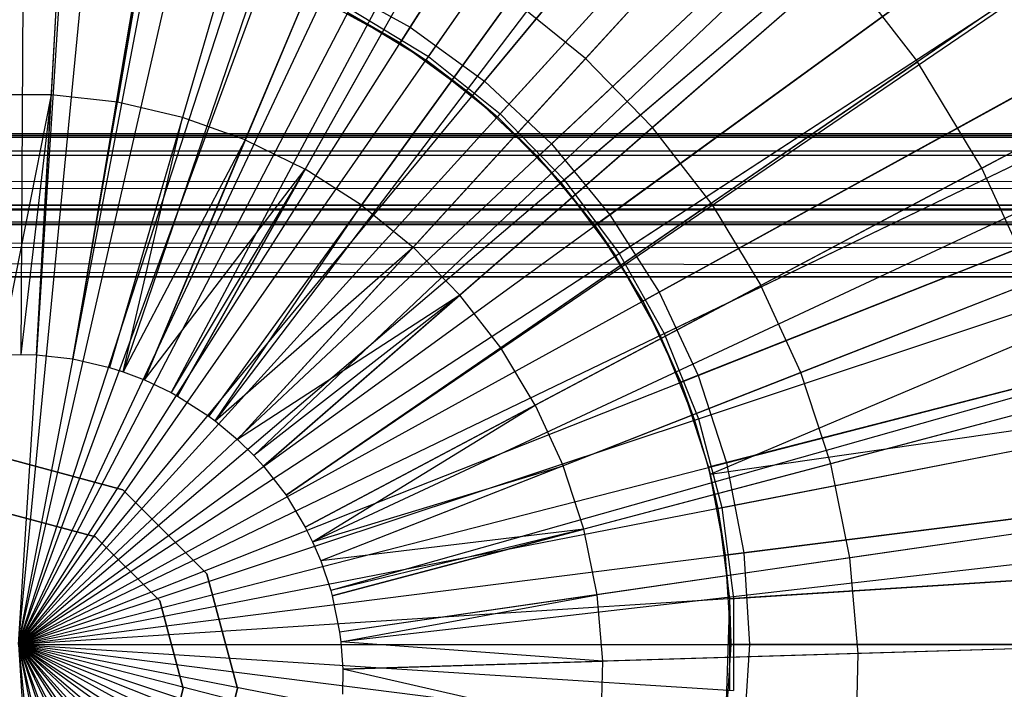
# Model space of a CAD drawing. Extents: x 0.2 to 40.1, y -6.7 to 6.7.
# Tile 445 of 516: x 32.313 to 32.857, y 3.425 to 3.794. Entities that reach past the tile are written whole.
import ezdxf

# ---------------------------------------------------------------- set-up
doc = ezdxf.new("R2010")
doc.units = 0
doc.header["$MEASUREMENT"] = 0
doc.layers.get('0').update_dxf_attribs({"color": 13, "linetype": 'CONTINUOUS'})

# ---------------------------------------------------------------- blocks, each defined once
blk = doc.blocks.new('SNOWBALL_XIV_PM3_STL')
at = {"color": 0}
for p, q in [((32.31785, 4.31631, 9.36813), (32.31335, 3.60963, 9.58467)), ((32.31785, 4.31631, 9.36813), (32.31335, 3.60963, 9.58467)), ((32.36128, 4.31497, 9.36813), (32.32214, 3.60936, 9.58467)), ((32.36128, 4.31497, 9.36813), (32.32214, 3.60936, 9.58467)), ((32.45987, 4.30394, 9.36813), (32.34207, 3.60713, 9.58467)), ((32.45987, 4.30394, 9.36813), (32.34207, 3.60713, 9.58467)), ((32.46179, 4.30361, 9.36813), (32.34207, 3.60713, 9.58467)), ((32.46179, 4.30361, 9.36813), (32.34207, 3.60713, 9.58467)), ((32.56034, 4.28087, 9.36813), (32.36239, 3.60247, 9.58467)), ((32.56034, 4.28087, 9.36813), (32.36239, 3.60247, 9.58467)), ((32.59806, 4.26894, 9.36813), (32.37002, 3.60005, 9.58467)), ((32.59806, 4.26894, 9.36813), (32.37002, 3.60005, 9.58467)), ((32.65565, 4.24704, 9.36813), (32.38166, 3.59563, 9.58467)), ((32.65565, 4.24704, 9.36813), (32.38166, 3.59563, 9.58467)), ((32.72886, 4.21223, 9.36813), (32.39647, 3.58859, 9.58467)), ((32.72886, 4.21223, 9.36813), (32.39647, 3.58859, 9.58467)), ((32.7465, 4.20257, 9.36813), (32.40003, 3.58663, 9.58467)), ((32.7465, 4.20257, 9.36813), (32.40003, 3.58663, 9.58467)), ((32.83167, 4.14803, 9.36813), (32.41726, 3.5756, 9.58467)), ((32.83167, 4.14803, 9.36813), (32.41726, 3.5756, 9.58467)), ((32.84886, 4.13527, 9.36813), (32.42073, 3.57302, 9.58467)), ((32.84886, 4.13527, 9.36813), (32.42073, 3.57302, 9.58467)), ((32.5285, 3.7903, 3.17972), (32.74208, 4.12685, 3.24472)), ((32.5285, 3.7903, 3.17972), (32.74208, 4.12685, 3.24472)), ((32.73668, 4.11834, 9.38945), (32.52298, 3.7816, 9.45315)), ((32.73668, 4.11834, 9.38945), (32.52298, 3.7816, 9.45315)), ((32.53726, 3.7721, 9.41378), (32.76055, 4.09221, 9.34669)), ((32.53726, 3.7721, 9.41378), (32.76055, 4.09221, 9.34669)), ((32.53857, 3.77398, 3.22289), (32.76183, 4.09405, 3.29026)), ((32.53857, 3.77398, 3.22289), (32.76183, 4.09405, 3.29026)), ((32.91008, 4.08414, 9.36813), (32.43311, 3.56268, 9.58467)), ((32.91008, 4.08414, 9.36813), (32.43311, 3.56268, 9.58467)), ((32.56951, 3.7605, 3.17972), (32.82359, 4.06763, 3.24472)), ((32.56951, 3.7605, 3.17972), (32.82359, 4.06763, 3.24472)), ((32.81716, 4.05986, 9.38945), (32.56295, 3.75257, 9.45315)), ((32.81716, 4.05986, 9.38945), (32.56295, 3.75257, 9.45315)), ((32.95496, 4.04006, 9.36813), (32.44219, 3.55377, 9.58467)), ((32.95496, 4.04006, 9.36813), (32.44219, 3.55377, 9.58467)), ((32.5782, 3.74237, 3.22289), (32.84057, 4.03126, 3.29026)), ((32.5782, 3.74237, 3.22289), (32.84057, 4.03126, 3.29026)), ((32.57666, 3.74067, 9.41378), (32.83906, 4.0296, 9.34669)), ((32.57666, 3.74067, 9.41378), (32.83906, 4.0296, 9.34669)), ((32.98069, 4.01173, 9.36813), (32.44739, 3.54804, 9.58467)), ((32.98069, 4.01173, 9.36813), (32.44739, 3.54804, 9.58467)), ((32.60646, 3.7258, 3.17972), (32.89703, 3.99867, 3.24472)), ((32.60646, 3.7258, 3.17972), (32.89703, 3.99867, 3.24472)), ((32.88968, 3.99176, 9.38945), (32.59895, 3.71875, 9.45315)), ((32.88968, 3.99176, 9.38945), (32.59895, 3.71875, 9.45315)), ((32.61173, 3.70447, 9.41378), (32.90892, 3.95747, 9.34669)), ((32.61173, 3.70447, 9.41378), (32.90892, 3.95747, 9.34669)), ((32.61347, 3.70595, 3.22289), (32.91062, 3.95892, 3.29026)), ((32.61347, 3.70595, 3.22289), (32.91062, 3.95892, 3.29026)), ((33.04259, 3.93174, 9.36813), (32.45991, 3.53187, 9.58467)), ((33.04259, 3.93174, 9.36813), (32.45991, 3.53187, 9.58467)), ((33.04442, 3.92906, 9.36813), (32.45991, 3.53187, 9.58467)), ((33.04442, 3.92906, 9.36813), (32.45991, 3.53187, 9.58467)), ((32.63877, 3.68674, 3.17972), (32.96125, 3.92104, 3.24472)), ((32.63877, 3.68674, 3.17972), (32.96125, 3.92104, 3.24472)), ((32.95309, 3.91511, 9.38945), (32.63044, 3.68069, 9.45315)), ((32.95309, 3.91511, 9.38945), (32.63044, 3.68069, 9.45315)), ((32.33791, 3.89375, 9.524), (32.3301, 3.7529, 9.55821)), ((32.33791, 3.89375, 9.524), (32.3301, 3.7529, 9.55821)), ((32.39055, 3.8878, 9.524), (32.36673, 3.74876, 9.55821)), ((32.39055, 3.8878, 9.524), (32.36673, 3.74876, 9.55821)), ((32.6438, 3.66532, 3.22289), (32.97086, 3.87821, 3.29026)), ((32.6438, 3.66532, 3.22289), (32.97086, 3.87821, 3.29026)), ((32.44217, 3.87589, 9.524), (32.40266, 3.74047, 9.55821)), ((32.44217, 3.87589, 9.524), (32.40266, 3.74047, 9.55821)), ((32.71853, 3.87472, 9.48216), (32.62535, 3.77285, 9.524)), ((32.71853, 3.87472, 9.48216), (32.62535, 3.77285, 9.524)), ((32.64188, 3.66407, 9.41378), (32.96898, 3.87699, 9.34669)), ((32.64188, 3.66407, 9.41378), (32.96898, 3.87699, 9.34669)), ((32.4374, 3.72814, 9.55821), (32.49209, 3.85817, 9.524)), ((32.4374, 3.72814, 9.55821), (32.49209, 3.85817, 9.524)), ((32.31221, 3.44948, 3.16623), (32.33756, 3.85234, 3.17972)), ((32.31221, 3.44948, 3.16623), (32.33756, 3.85234, 3.17972)), ((32.31221, 3.44948, 3.16623), (32.38785, 3.84598, 3.17972)), ((32.31221, 3.44948, 3.16623), (32.38785, 3.84598, 3.17972)), ((33.09497, 3.84522, 9.36813), (32.4705, 3.51437, 9.58467)), ((33.09497, 3.84522, 9.36813), (32.4705, 3.51437, 9.58467)), ((32.92013, 3.8477, 9.43269), (32.80858, 3.77115, 9.48216)), ((32.92013, 3.8477, 9.43269), (32.80858, 3.77115, 9.48216)), ((32.31221, 3.44948, 3.2056), (32.3502, 3.8433, 3.22289)), ((32.31221, 3.44948, 3.2056), (32.3502, 3.8433, 3.22289)), ((32.31221, 3.44948, 3.2056), (32.40025, 3.83521, 3.22289)), ((32.31221, 3.44948, 3.2056), (32.40025, 3.83521, 3.22289)), ((32.53967, 3.83488, 9.524), (32.47051, 3.71193, 9.55821)), ((32.53967, 3.83488, 9.524), (32.47051, 3.71193, 9.55821)), ((32.66593, 3.64394, 3.17972), (33.01524, 3.83597, 3.24472)), ((32.66593, 3.64394, 3.17972), (33.01524, 3.83597, 3.24472)), ((32.31221, 3.44948, 3.16623), (32.43695, 3.83338, 3.17972)), ((32.31221, 3.44948, 3.16623), (32.43695, 3.83338, 3.17972)), ((33.0064, 3.83112, 9.38945), (32.65691, 3.63898, 9.45315)), ((33.0064, 3.83112, 9.38945), (32.65691, 3.63898, 9.45315)), ((32.76651, 3.82551, 9.48216), (32.66233, 3.73492, 9.524)), ((32.76651, 3.82551, 9.48216), (32.66233, 3.73492, 9.524)), ((32.76651, 3.82551, 9.48216), (32.80858, 3.77115, 9.48216)), ((32.76651, 3.82551, 9.48216), (32.80858, 3.77115, 9.48216)), ((32.31221, 3.44948, 3.2056), (32.44885, 3.82078, 3.22289)), ((32.31221, 3.44948, 3.2056), (32.44885, 3.82078, 3.22289)), ((32.31221, 3.44948, 3.16623), (32.48408, 3.81472, 3.17972)), ((32.31221, 3.44948, 3.16623), (32.48408, 3.81472, 3.17972)), ((32.48408, 3.81472, 3.17972), (32.5285, 3.7903, 3.17972)), ((32.48408, 3.81472, 3.17972), (32.5285, 3.7903, 3.17972)), ((33.11491, 3.80515, 9.36813), (32.47454, 3.50627, 9.58467)), ((33.11491, 3.80515, 9.36813), (32.47454, 3.50627, 9.58467)), ((32.47969, 3.8054, 9.45315), (32.52298, 3.7816, 9.45315)), ((32.47969, 3.8054, 9.45315), (32.52298, 3.7816, 9.45315)), ((32.50156, 3.69205, 9.55821), (32.58428, 3.80631, 9.524)), ((32.50156, 3.69205, 9.55821), (32.58428, 3.80631, 9.524)), ((32.62535, 3.77285, 9.524), (32.58428, 3.80631, 9.524)), ((32.62535, 3.77285, 9.524), (32.58428, 3.80631, 9.524)), ((32.31221, 3.44948, 3.2056), (32.49521, 3.80026, 3.22289)), ((32.31221, 3.44948, 3.2056), (32.49521, 3.80026, 3.22289)), ((32.52298, 3.7816, 9.45315), (32.49415, 3.79823, 9.41378)), ((32.49415, 3.79823, 9.41378), (32.53726, 3.7721, 9.41378)), ((32.52298, 3.7816, 9.45315), (32.49415, 3.79823, 9.41378)), ((32.49415, 3.79823, 9.41378), (32.53726, 3.7721, 9.41378)), ((32.49521, 3.80026, 3.22289), (32.53857, 3.77398, 3.22289)), ((32.49521, 3.80026, 3.22289), (32.53857, 3.77398, 3.22289)), ((32.66867, 3.62115, 3.22289), (33.02027, 3.79047, 3.29026)), ((32.66867, 3.62115, 3.22289), (33.02027, 3.79047, 3.29026)), ((32.31221, 3.44948, 3.16623), (32.5285, 3.7903, 3.17972)), ((32.31221, 3.44948, 3.16623), (32.5285, 3.7903, 3.17972)), ((32.5285, 3.7903, 3.17972), (32.56951, 3.7605, 3.17972)), ((32.5285, 3.7903, 3.17972), (32.56951, 3.7605, 3.17972)), ((32.66661, 3.62015, 9.41378), (33.01826, 3.7895, 9.34669)), ((32.66661, 3.62015, 9.41378), (33.01826, 3.7895, 9.34669)), ((32.52298, 3.7816, 9.45315), (32.56295, 3.75257, 9.45315)), ((32.52298, 3.7816, 9.45315), (32.56295, 3.75257, 9.45315)), ((32.52298, 3.7816, 9.45315), (32.53726, 3.7721, 9.41378)), ((32.52298, 3.7816, 9.45315), (32.53726, 3.7721, 9.41378)), ((32.96373, 3.77568, 9.43269), (32.84418, 3.71235, 9.48216)), ((32.96373, 3.77568, 9.43269), (32.84418, 3.71235, 9.48216)), ((32.31221, 3.44948, 3.2056), (32.53857, 3.77398, 3.22289)), ((32.31221, 3.44948, 3.2056), (32.53857, 3.77398, 3.22289)), ((32.62535, 3.77285, 9.524), (32.53014, 3.66876, 9.55821)), ((32.62535, 3.77285, 9.524), (32.53014, 3.66876, 9.55821)), ((32.56295, 3.75257, 9.45315), (32.53726, 3.7721, 9.41378)), ((32.53726, 3.7721, 9.41378), (32.57666, 3.74067, 9.41378)), ((32.56295, 3.75257, 9.45315), (32.53726, 3.7721, 9.41378)), ((32.53726, 3.7721, 9.41378), (32.57666, 3.74067, 9.41378)), ((32.53857, 3.77398, 3.22289), (32.5782, 3.74237, 3.22289)), ((32.53857, 3.77398, 3.22289), (32.5782, 3.74237, 3.22289)), ((32.66233, 3.73492, 9.524), (32.62535, 3.77285, 9.524)), ((32.66233, 3.73492, 9.524), (32.62535, 3.77285, 9.524)), ((32.69475, 3.69303, 9.524), (32.80858, 3.77115, 9.48216)), ((32.69475, 3.69303, 9.524), (32.80858, 3.77115, 9.48216)), ((32.84418, 3.71235, 9.48216), (32.80858, 3.77115, 9.48216)), ((32.84418, 3.71235, 9.48216), (32.80858, 3.77115, 9.48216)), ((32.31221, 3.44948, 3.16623), (32.56951, 3.7605, 3.17972)), ((32.31221, 3.44948, 3.16623), (32.56951, 3.7605, 3.17972)), ((32.56951, 3.7605, 3.17972), (32.60646, 3.7258, 3.17972)), ((32.56951, 3.7605, 3.17972), (32.60646, 3.7258, 3.17972)), ((32.3301, 3.7529, 9.55821), (32.29323, 3.75284, 9.55821)), ((32.3301, 3.7529, 9.55821), (32.29323, 3.75284, 9.55821)), ((32.3301, 3.7529, 9.55821), (32.30168, 3.60933, 9.58467)), ((32.3301, 3.7529, 9.55821), (32.30168, 3.60933, 9.58467)), ((32.3301, 3.7529, 9.55821), (32.31335, 3.60963, 9.58467)), ((32.3301, 3.7529, 9.55821), (32.31335, 3.60963, 9.58467)), ((32.32214, 3.60936, 9.58467), (32.3301, 3.7529, 9.55821)), ((32.32214, 3.60936, 9.58467), (32.3301, 3.7529, 9.55821)), ((32.36673, 3.74876, 9.55821), (32.3301, 3.7529, 9.55821)), ((32.36673, 3.74876, 9.55821), (32.3301, 3.7529, 9.55821)), ((33.13713, 3.75329, 9.36813), (32.47903, 3.49578, 9.58467)), ((33.13713, 3.75329, 9.36813), (32.47903, 3.49578, 9.58467)), ((32.56295, 3.75257, 9.45315), (32.59895, 3.71875, 9.45315)), ((32.56295, 3.75257, 9.45315), (32.59895, 3.71875, 9.45315)), ((32.56295, 3.75257, 9.45315), (32.57666, 3.74067, 9.41378)), ((32.56295, 3.75257, 9.45315), (32.57666, 3.74067, 9.41378)), ((32.34207, 3.60713, 9.58467), (32.36673, 3.74876, 9.55821)), ((32.34207, 3.60713, 9.58467), (32.36673, 3.74876, 9.55821)), ((32.40266, 3.74047, 9.55821), (32.36673, 3.74876, 9.55821)), ((32.40266, 3.74047, 9.55821), (32.36673, 3.74876, 9.55821)), ((32.31221, 3.44948, 3.2056), (32.5782, 3.74237, 3.22289)), ((32.31221, 3.44948, 3.2056), (32.5782, 3.74237, 3.22289)), ((32.5782, 3.74237, 3.22289), (32.61347, 3.70595, 3.22289)), ((32.5782, 3.74237, 3.22289), (32.61347, 3.70595, 3.22289)), ((32.68751, 3.59808, 3.17972), (33.05813, 3.74481, 3.24472)), ((32.68751, 3.59808, 3.17972), (33.05813, 3.74481, 3.24472)), ((32.40266, 3.74047, 9.55821), (32.36239, 3.60247, 9.58467)), ((32.40266, 3.74047, 9.55821), (32.36239, 3.60247, 9.58467)), ((32.37002, 3.60005, 9.58467), (32.40266, 3.74047, 9.55821)), ((32.37002, 3.60005, 9.58467), (32.40266, 3.74047, 9.55821)), ((32.4374, 3.72814, 9.55821), (32.40266, 3.74047, 9.55821)), ((32.4374, 3.72814, 9.55821), (32.40266, 3.74047, 9.55821)), ((32.59895, 3.71875, 9.45315), (32.57666, 3.74067, 9.41378)), ((32.57666, 3.74067, 9.41378), (32.61173, 3.70447, 9.41378)), ((32.59895, 3.71875, 9.45315), (32.57666, 3.74067, 9.41378)), ((32.57666, 3.74067, 9.41378), (32.61173, 3.70447, 9.41378)), ((33.04876, 3.7411, 9.38945), (32.67794, 3.59429, 9.45315)), ((33.04876, 3.7411, 9.38945), (32.67794, 3.59429, 9.45315)), ((39.42879, 3.73129, 51.61956), (0.85168, 3.73129, 51.61956)), ((0.85168, 3.73129, 51.61956), (39.42499, 3.73025, 51.63235)), ((0.85168, 3.73129, 51.61956), (39.42499, 3.73025, 51.63235)), ((0.85168, 3.73129, 50.9109), (39.42879, 3.73129, 50.9109)), ((0.85168, 3.73129, 50.9109), (39.42879, 3.73129, 50.9109)), ((39.42879, 3.73129, 51.61956), (0.85168, 3.73129, 51.61956)), ((32.66233, 3.73492, 9.524), (32.55588, 3.64237, 9.55821)), ((32.66233, 3.73492, 9.524), (32.55588, 3.64237, 9.55821)), ((32.69475, 3.69303, 9.524), (32.66233, 3.73492, 9.524)), ((32.69475, 3.69303, 9.524), (32.66233, 3.73492, 9.524)), ((0.85988, 3.72647, 51.6467), (39.42499, 3.73025, 51.63235)), ((0.85988, 3.72647, 51.6467), (39.42499, 3.73025, 51.63235)), ((0.85988, 3.72647, 51.6467), (39.4168, 3.72107, 51.65835)), ((0.85988, 3.72647, 51.6467), (39.4168, 3.72107, 51.65835)), ((32.31221, 3.44948, 3.16623), (32.60646, 3.7258, 3.17972)), ((32.31221, 3.44948, 3.16623), (32.60646, 3.7258, 3.17972)), ((32.4374, 3.72814, 9.55821), (32.37002, 3.60005, 9.58467)), ((32.4374, 3.72814, 9.55821), (32.37002, 3.60005, 9.58467)), ((32.38166, 3.59563, 9.58467), (32.4374, 3.72814, 9.55821)), ((32.38166, 3.59563, 9.58467), (32.4374, 3.72814, 9.55821)), ((32.4374, 3.72814, 9.55821), (32.47051, 3.71193, 9.55821)), ((32.4374, 3.72814, 9.55821), (32.47051, 3.71193, 9.55821)), ((32.60646, 3.7258, 3.17972), (32.63877, 3.68674, 3.17972)), ((32.60646, 3.7258, 3.17972), (32.63877, 3.68674, 3.17972)), ((0.86808, 3.71258, 51.67051), (39.4168, 3.72107, 51.65835)), ((0.86808, 3.71258, 51.67051), (39.4168, 3.72107, 51.65835)), ((32.59895, 3.71875, 9.45315), (32.63044, 3.68069, 9.45315)), ((32.59895, 3.71875, 9.45315), (32.63044, 3.68069, 9.45315)), ((32.59895, 3.71875, 9.45315), (32.61173, 3.70447, 9.41378)), ((32.59895, 3.71875, 9.45315), (32.61173, 3.70447, 9.41378)), ((0.86808, 3.71258, 51.67051), (39.4086, 3.7035, 51.67959)), ((0.86808, 3.71258, 51.67051), (39.4086, 3.7035, 51.67959)), ((32.38166, 3.59563, 9.58467), (32.47051, 3.71193, 9.55821)), ((32.38166, 3.59563, 9.58467), (32.47051, 3.71193, 9.55821)), ((32.47051, 3.71193, 9.55821), (32.39647, 3.58859, 9.58467)), ((32.47051, 3.71193, 9.55821), (32.39647, 3.58859, 9.58467)), ((32.40003, 3.58663, 9.58467), (32.47051, 3.71193, 9.55821)), ((32.40003, 3.58663, 9.58467), (32.47051, 3.71193, 9.55821)), ((32.50156, 3.69205, 9.55821), (32.47051, 3.71193, 9.55821)), ((32.50156, 3.69205, 9.55821), (32.47051, 3.71193, 9.55821)), ((32.84418, 3.71235, 9.48216), (32.72218, 3.64771, 9.524)), ((32.84418, 3.71235, 9.48216), (32.72218, 3.64771, 9.524)), ((32.87284, 3.64987, 9.48216), (32.84418, 3.71235, 9.48216)), ((32.87284, 3.64987, 9.48216), (32.84418, 3.71235, 9.48216)), ((0.87627, 3.69134, 51.68808), (39.4086, 3.7035, 51.67959)), ((0.87627, 3.69134, 51.68808), (39.4086, 3.7035, 51.67959)), ((32.31221, 3.44948, 3.2056), (32.61347, 3.70595, 3.22289)), ((32.31221, 3.44948, 3.2056), (32.61347, 3.70595, 3.22289)), ((32.63044, 3.68069, 9.45315), (32.61173, 3.70447, 9.41378)), ((32.61173, 3.70447, 9.41378), (32.64188, 3.66407, 9.41378)), ((32.63044, 3.68069, 9.45315), (32.61173, 3.70447, 9.41378)), ((32.61173, 3.70447, 9.41378), (32.64188, 3.66407, 9.41378)), ((32.61347, 3.70595, 3.22289), (32.6438, 3.66532, 3.22289)), ((32.61347, 3.70595, 3.22289), (32.6438, 3.66532, 3.22289)), ((32.69475, 3.69303, 9.524), (32.57844, 3.61321, 9.55821)), ((32.69475, 3.69303, 9.524), (32.57844, 3.61321, 9.55821)), ((32.68553, 3.57343, 9.41378), (33.05594, 3.69642, 9.34669)), ((32.68553, 3.57343, 9.41378), (33.05594, 3.69642, 9.34669)), ((32.6877, 3.57415, 3.22289), (33.05807, 3.69712, 3.29026)), ((32.6877, 3.57415, 3.22289), (33.05807, 3.69712, 3.29026)), ((32.69414, 3.54362, 9.41378), (33.05594, 3.69642, 9.34669)), ((32.69414, 3.54362, 9.41378), (33.05594, 3.69642, 9.34669)), ((32.69475, 3.69303, 9.524), (32.72218, 3.64771, 9.524)), ((32.69475, 3.69303, 9.524), (32.72218, 3.64771, 9.524)), ((0.85168, 3.69192, 51.61956), (39.42076, 3.6896, 51.63287)), ((0.85168, 3.69192, 51.61956), (39.42076, 3.6896, 51.63287)), ((0.85168, 3.69192, 51.61956), (39.42879, 3.69192, 51.61956)), ((39.42879, 3.69192, 50.9109), (0.85168, 3.69192, 50.9109)), ((0.85168, 3.69192, 51.61956), (39.42879, 3.69192, 51.61956)), ((39.42879, 3.69192, 50.9109), (0.85168, 3.69192, 50.9109)), ((0.86195, 3.68816, 51.63636), (39.42076, 3.6896, 51.63287)), ((0.86195, 3.68816, 51.63636), (39.42076, 3.6896, 51.63287)), ((0.86195, 3.68816, 51.63636), (39.41162, 3.68169, 51.64603)), ((0.86195, 3.68816, 51.63636), (39.41162, 3.68169, 51.64603)), ((39.39221, 3.65255, 51.6983), (0.87627, 3.69134, 51.68808)), ((0.87627, 3.69134, 51.68808), (39.4004, 3.67969, 51.69348)), ((0.87627, 3.69134, 51.68808), (39.4004, 3.67969, 51.69348)), ((39.39221, 3.65255, 51.6983), (0.87627, 3.69134, 51.68808)), ((32.50156, 3.69205, 9.55821), (32.41726, 3.5756, 9.58467)), ((32.50156, 3.69205, 9.55821), (32.41726, 3.5756, 9.58467)), ((32.42073, 3.57302, 9.58467), (32.50156, 3.69205, 9.55821)), ((32.42073, 3.57302, 9.58467), (32.50156, 3.69205, 9.55821)), ((32.50156, 3.69205, 9.55821), (32.53014, 3.66876, 9.55821)), ((32.50156, 3.69205, 9.55821), (32.53014, 3.66876, 9.55821)), ((0.87109, 3.67902, 51.6487), (39.41162, 3.68169, 51.64603)), ((0.87109, 3.67902, 51.6487), (39.41162, 3.68169, 51.64603)), ((32.31221, 3.44948, 3.16623), (32.63877, 3.68674, 3.17972)), ((32.31221, 3.44948, 3.16623), (32.63877, 3.68674, 3.17972)), ((32.63877, 3.68674, 3.17972), (32.66593, 3.64394, 3.17972)), ((32.63877, 3.68674, 3.17972), (32.66593, 3.64394, 3.17972)), ((0.87109, 3.67902, 51.6487), (39.40247, 3.66935, 51.65517)), ((0.87109, 3.67902, 51.6487), (39.40247, 3.66935, 51.65517)), ((32.63044, 3.68069, 9.45315), (32.65691, 3.63898, 9.45315)), ((32.63044, 3.68069, 9.45315), (32.65691, 3.63898, 9.45315)), ((32.63044, 3.68069, 9.45315), (32.64188, 3.66407, 9.41378)), ((32.63044, 3.68069, 9.45315), (32.64188, 3.66407, 9.41378)), ((33.16462, 3.67154, 9.36813), (32.48459, 3.47925, 9.58467)), ((33.16462, 3.67154, 9.36813), (32.48459, 3.47925, 9.58467)), ((0.88023, 3.66587, 51.65661), (39.40247, 3.66935, 51.65517)), ((0.88023, 3.66587, 51.65661), (39.40247, 3.66935, 51.65517)), ((0.88023, 3.66587, 51.65661), (39.39221, 3.65255, 51.65893)), ((0.88023, 3.66587, 51.65661), (39.39221, 3.65255, 51.65893)), ((32.42073, 3.57302, 9.58467), (32.53014, 3.66876, 9.55821)), ((32.42073, 3.57302, 9.58467), (32.53014, 3.66876, 9.55821)), ((32.53014, 3.66876, 9.55821), (32.43311, 3.56268, 9.58467)), ((32.53014, 3.66876, 9.55821), (32.43311, 3.56268, 9.58467)), ((32.55588, 3.64237, 9.55821), (32.53014, 3.66876, 9.55821)), ((32.55588, 3.64237, 9.55821), (32.53014, 3.66876, 9.55821)), ((39.39221, 3.65255, 51.6983), (0.88447, 3.66534, 51.69725)), ((39.39221, 3.65255, 51.6983), (0.88447, 3.66534, 51.69725)), ((32.31221, 3.44948, 3.2056), (32.6438, 3.66532, 3.22289)), ((32.31221, 3.44948, 3.2056), (32.6438, 3.66532, 3.22289)), ((32.65691, 3.63898, 9.45315), (32.64188, 3.66407, 9.41378)), ((32.64188, 3.66407, 9.41378), (32.66661, 3.62015, 9.41378)), ((32.65691, 3.63898, 9.45315), (32.64188, 3.66407, 9.41378)), ((32.64188, 3.66407, 9.41378), (32.66661, 3.62015, 9.41378)), ((32.6438, 3.66532, 3.22289), (32.66867, 3.62115, 3.22289)), ((32.6438, 3.66532, 3.22289), (32.66867, 3.62115, 3.22289)), ((33.16855, 3.65715, 9.36813), (32.48538, 3.47634, 9.58467)), ((33.16855, 3.65715, 9.36813), (32.48538, 3.47634, 9.58467)), ((39.39221, 3.65255, 51.6983), (10.67572, 3.65238, 51.6983)), ((10.67572, 3.65238, 51.65893), (39.39221, 3.65255, 51.65893)), ((39.39221, 3.65255, 51.6983), (10.67572, 3.65238, 51.6983)), ((10.67572, 3.65238, 51.65893), (39.39221, 3.65255, 51.65893)), ((32.87284, 3.64987, 9.48216), (32.74427, 3.59956, 9.524)), ((32.87284, 3.64987, 9.48216), (32.74427, 3.59956, 9.524)), ((32.31221, 3.44948, 3.16623), (32.66593, 3.64394, 3.17972)), ((32.31221, 3.44948, 3.16623), (32.66593, 3.64394, 3.17972)), ((32.59753, 3.58167, 9.55821), (32.72218, 3.64771, 9.524)), ((32.59753, 3.58167, 9.55821), (32.72218, 3.64771, 9.524)), ((32.66593, 3.64394, 3.17972), (32.68751, 3.59808, 3.17972)), ((32.66593, 3.64394, 3.17972), (32.68751, 3.59808, 3.17972)), ((33.0795, 3.64649, 9.38945), (32.69321, 3.54731, 9.45315)), ((33.0795, 3.64649, 9.38945), (32.69321, 3.54731, 9.45315)), ((32.70318, 3.54987, 3.17972), (33.08927, 3.649, 3.24472)), ((32.70318, 3.54987, 3.17972), (33.08927, 3.649, 3.24472)), ((32.74427, 3.59956, 9.524), (32.72218, 3.64771, 9.524)), ((32.74427, 3.59956, 9.524), (32.72218, 3.64771, 9.524)), ((32.55588, 3.64237, 9.55821), (32.43311, 3.56268, 9.58467)), ((32.55588, 3.64237, 9.55821), (32.43311, 3.56268, 9.58467)), ((32.55588, 3.64237, 9.55821), (32.44219, 3.55377, 9.58467)), ((32.55588, 3.64237, 9.55821), (32.44219, 3.55377, 9.58467)), ((32.44739, 3.54804, 9.58467), (32.55588, 3.64237, 9.55821)), ((32.44739, 3.54804, 9.58467), (32.55588, 3.64237, 9.55821)), ((32.57844, 3.61321, 9.55821), (32.55588, 3.64237, 9.55821)), ((32.57844, 3.61321, 9.55821), (32.55588, 3.64237, 9.55821)), ((32.65691, 3.63898, 9.45315), (32.67794, 3.59429, 9.45315)), ((32.65691, 3.63898, 9.45315), (32.67794, 3.59429, 9.45315)), ((32.65691, 3.63898, 9.45315), (32.66661, 3.62015, 9.41378)), ((32.65691, 3.63898, 9.45315), (32.66661, 3.62015, 9.41378)), ((32.31221, 3.44948, 3.2056), (32.66867, 3.62115, 3.22289)), ((32.31221, 3.44948, 3.2056), (32.66867, 3.62115, 3.22289)), ((32.67794, 3.59429, 9.45315), (32.66661, 3.62015, 9.41378)), ((32.66661, 3.62015, 9.41378), (32.68553, 3.57343, 9.41378)), ((32.67794, 3.59429, 9.45315), (32.66661, 3.62015, 9.41378)), ((32.66661, 3.62015, 9.41378), (32.68553, 3.57343, 9.41378)), ((32.66867, 3.62115, 3.22289), (32.6877, 3.57415, 3.22289)), ((32.66867, 3.62115, 3.22289), (32.6877, 3.57415, 3.22289)), ((32.45991, 3.53187, 9.58467), (32.57844, 3.61321, 9.55821)), ((32.45991, 3.53187, 9.58467), (32.57844, 3.61321, 9.55821)), ((32.59753, 3.58167, 9.55821), (32.57844, 3.61321, 9.55821)), ((32.59753, 3.58167, 9.55821), (32.57844, 3.61321, 9.55821)), ((32.30168, 3.60933, 9.58467), (32.31335, 3.60963, 9.58467)), ((32.30168, 3.60933, 9.58467), (32.31335, 3.60963, 9.58467)), ((32.31335, 3.60963, 9.58467), (32.32214, 3.60936, 9.58467)), ((32.31335, 3.60963, 9.58467), (32.32214, 3.60936, 9.58467)), ((32.32214, 3.60936, 9.58467), (32.34207, 3.60713, 9.58467)), ((32.32214, 3.60936, 9.58467), (32.34207, 3.60713, 9.58467)), ((32.34207, 3.60713, 9.58467), (32.36239, 3.60247, 9.58467)), ((32.34207, 3.60713, 9.58467), (32.36239, 3.60247, 9.58467)), ((32.36239, 3.60247, 9.58467), (32.37002, 3.60005, 9.58467)), ((32.36239, 3.60247, 9.58467), (32.37002, 3.60005, 9.58467)), ((32.31221, 3.44948, 3.16623), (32.68751, 3.59808, 3.17972)), ((32.31221, 3.44948, 3.16623), (32.68751, 3.59808, 3.17972)), ((32.37002, 3.60005, 9.58467), (32.38166, 3.59563, 9.58467)), ((32.37002, 3.60005, 9.58467), (32.38166, 3.59563, 9.58467)), ((32.38166, 3.59563, 9.58467), (32.39647, 3.58859, 9.58467)), ((32.38166, 3.59563, 9.58467), (32.39647, 3.58859, 9.58467)), ((32.74427, 3.59956, 9.524), (32.6129, 3.54816, 9.55821)), ((32.74427, 3.59956, 9.524), (32.6129, 3.54816, 9.55821)), ((32.68751, 3.59808, 3.17972), (32.70318, 3.54987, 3.17972)), ((32.68751, 3.59808, 3.17972), (32.70318, 3.54987, 3.17972)), ((32.69414, 3.54362, 9.41378), (33.08141, 3.59928, 9.34669)), ((32.69414, 3.54362, 9.41378), (33.08141, 3.59928, 9.34669)), ((32.69831, 3.52468, 9.41378), (33.08141, 3.59928, 9.34669)), ((32.69831, 3.52468, 9.41378), (33.08141, 3.59928, 9.34669)), ((32.70056, 3.52511, 3.22289), (33.08361, 3.59971, 3.29026)), ((32.70056, 3.52511, 3.22289), (33.08361, 3.59971, 3.29026)), ((32.76072, 3.54921, 9.524), (32.74427, 3.59956, 9.524)), ((32.76072, 3.54921, 9.524), (32.74427, 3.59956, 9.524)), ((32.67794, 3.59429, 9.45315), (32.69321, 3.54731, 9.45315)), ((32.67794, 3.59429, 9.45315), (32.69321, 3.54731, 9.45315)), ((32.67794, 3.59429, 9.45315), (32.68553, 3.57343, 9.41378)), ((32.67794, 3.59429, 9.45315), (32.68553, 3.57343, 9.41378)), ((32.39647, 3.58859, 9.58467), (32.40003, 3.58663, 9.58467)), ((32.39647, 3.58859, 9.58467), (32.40003, 3.58663, 9.58467)), ((32.40003, 3.58663, 9.58467), (32.41726, 3.5756, 9.58467)), ((32.40003, 3.58663, 9.58467), (32.41726, 3.5756, 9.58467)), ((32.89419, 3.58453, 9.48216), (32.76072, 3.54921, 9.524)), ((32.89419, 3.58453, 9.48216), (32.76072, 3.54921, 9.524)), ((32.4705, 3.51437, 9.58467), (32.59753, 3.58167, 9.55821)), ((32.4705, 3.51437, 9.58467), (32.59753, 3.58167, 9.55821)), ((32.47454, 3.50627, 9.58467), (32.59753, 3.58167, 9.55821)), ((32.47454, 3.50627, 9.58467), (32.59753, 3.58167, 9.55821)), ((32.59753, 3.58167, 9.55821), (32.6129, 3.54816, 9.55821)), ((32.59753, 3.58167, 9.55821), (32.6129, 3.54816, 9.55821)), ((32.31221, 3.44948, 3.2056), (32.6877, 3.57415, 3.22289)), ((32.31221, 3.44948, 3.2056), (32.6877, 3.57415, 3.22289)), ((32.41726, 3.5756, 9.58467), (32.42073, 3.57302, 9.58467)), ((32.41726, 3.5756, 9.58467), (32.42073, 3.57302, 9.58467)), ((32.42073, 3.57302, 9.58467), (32.43311, 3.56268, 9.58467)), ((32.42073, 3.57302, 9.58467), (32.43311, 3.56268, 9.58467)), ((32.69321, 3.54731, 9.45315), (32.68553, 3.57343, 9.41378)), ((32.68553, 3.57343, 9.41378), (32.69414, 3.54362, 9.41378)), ((32.69321, 3.54731, 9.45315), (32.68553, 3.57343, 9.41378)), ((32.68553, 3.57343, 9.41378), (32.69414, 3.54362, 9.41378)), ((32.6877, 3.57415, 3.22289), (32.70056, 3.52511, 3.22289)), ((32.6877, 3.57415, 3.22289), (32.70056, 3.52511, 3.22289)), ((32.43311, 3.56268, 9.58467), (32.44219, 3.55377, 9.58467)), ((32.43311, 3.56268, 9.58467), (32.44219, 3.55377, 9.58467)), ((33.18881, 3.55805, 9.36813), (32.48948, 3.4563, 9.58467)), ((33.18881, 3.55805, 9.36813), (32.48948, 3.4563, 9.58467)), ((32.36976, 3.53498, 50.87138), (32.30638, 3.55197, 50.87138)), ((32.30638, 3.55197, 50.91075), (32.36976, 3.53498, 50.91075)), ((32.30638, 3.55197, 50.91075), (32.36976, 3.53498, 50.91075)), ((32.36976, 3.53498, 50.87138), (32.30638, 3.55197, 50.87138)), ((32.44219, 3.55377, 9.58467), (32.44739, 3.54804, 9.58467)), ((32.44219, 3.55377, 9.58467), (32.44739, 3.54804, 9.58467)), ((32.31221, 3.44948, 3.16623), (32.70318, 3.54987, 3.17972)), ((32.31221, 3.44948, 3.16623), (32.70318, 3.54987, 3.17972)), ((32.44739, 3.54804, 9.58467), (32.45991, 3.53187, 9.58467)), ((32.44739, 3.54804, 9.58467), (32.45991, 3.53187, 9.58467)), ((32.47454, 3.50627, 9.58467), (32.6129, 3.54816, 9.55821)), ((32.47454, 3.50627, 9.58467), (32.6129, 3.54816, 9.55821)), ((32.6129, 3.54816, 9.55821), (32.47903, 3.49578, 9.58467)), ((32.6129, 3.54816, 9.55821), (32.47903, 3.49578, 9.58467)), ((32.62435, 3.51312, 9.55821), (32.6129, 3.54816, 9.55821)), ((32.62435, 3.51312, 9.55821), (32.6129, 3.54816, 9.55821)), ((32.76072, 3.54921, 9.524), (32.62435, 3.51312, 9.55821)), ((32.76072, 3.54921, 9.524), (32.62435, 3.51312, 9.55821)), ((32.69321, 3.54731, 9.45315), (32.70246, 3.49878, 9.45315)), ((32.69831, 3.52468, 9.41378), (32.69321, 3.54731, 9.45315)), ((32.69321, 3.54731, 9.45315), (32.70246, 3.49878, 9.45315)), ((32.69321, 3.54731, 9.45315), (32.69414, 3.54362, 9.41378)), ((32.69831, 3.52468, 9.41378), (32.69321, 3.54731, 9.45315)), ((32.69321, 3.54731, 9.45315), (32.69414, 3.54362, 9.41378)), ((33.09814, 3.54877, 9.38945), (32.70246, 3.49878, 9.45315)), ((33.09814, 3.54877, 9.38945), (32.70246, 3.49878, 9.45315)), ((32.70318, 3.54987, 3.17972), (32.71268, 3.50007, 3.17972)), ((32.70318, 3.54987, 3.17972), (32.71268, 3.50007, 3.17972)), ((32.71268, 3.50007, 3.17972), (33.10814, 3.55003, 3.24472)), ((32.71268, 3.50007, 3.17972), (33.10814, 3.55003, 3.24472)), ((32.77133, 3.49731, 9.524), (32.76072, 3.54921, 9.524)), ((32.77133, 3.49731, 9.524), (32.76072, 3.54921, 9.524)), ((32.69414, 3.54362, 9.41378), (32.69831, 3.52468, 9.41378)), ((32.69414, 3.54362, 9.41378), (32.69831, 3.52468, 9.41378)), ((32.41617, 3.48858, 50.87138), (32.36976, 3.53498, 50.87138)), ((32.36976, 3.53498, 50.91075), (32.41617, 3.48858, 50.91075)), ((32.36976, 3.53498, 50.91075), (32.41617, 3.48858, 50.91075)), ((32.36976, 3.53498, 50.91075), (32.36976, 3.53498, 50.87138)), ((32.41617, 3.48858, 50.87138), (32.36976, 3.53498, 50.87138)), ((32.36976, 3.53498, 50.91075), (32.36976, 3.53498, 50.87138)), ((32.45991, 3.53187, 9.58467), (32.4705, 3.51437, 9.58467)), ((32.45991, 3.53187, 9.58467), (32.4705, 3.51437, 9.58467)), ((33.19224, 3.53168, 9.36813), (32.49017, 3.45096, 9.58467)), ((33.19224, 3.53168, 9.36813), (32.49017, 3.45096, 9.58467)), ((32.31221, 3.44948, 3.2056), (32.70056, 3.52511, 3.22289)), ((32.31221, 3.44948, 3.2056), (32.70056, 3.52511, 3.22289)), ((32.69831, 3.52468, 9.41378), (32.70246, 3.49878, 9.45315)), ((32.69831, 3.52468, 9.41378), (32.70476, 3.47469, 9.41378)), ((32.69831, 3.52468, 9.41378), (32.70246, 3.49878, 9.45315)), ((32.69831, 3.52468, 9.41378), (32.70476, 3.47469, 9.41378)), ((32.70056, 3.52511, 3.22289), (32.70704, 3.47483, 3.22289)), ((32.70056, 3.52511, 3.22289), (32.70704, 3.47483, 3.22289)), ((32.35474, 3.50896, 9.47059), (32.30638, 3.52192, 9.47059)), ((32.30638, 3.52192, 50.90907), (32.35474, 3.50896, 50.90907)), ((32.35474, 3.50896, 9.47059), (32.30638, 3.52192, 9.47059)), ((32.30638, 3.52192, 50.90907), (32.35474, 3.50896, 50.90907)), ((32.4705, 3.51437, 9.58467), (32.47454, 3.50627, 9.58467)), ((32.4705, 3.51437, 9.58467), (32.47454, 3.50627, 9.58467)), ((32.62435, 3.51312, 9.55821), (32.47903, 3.49578, 9.58467)), ((32.62435, 3.51312, 9.55821), (32.47903, 3.49578, 9.58467)), ((32.62435, 3.51312, 9.55821), (32.48459, 3.47925, 9.58467)), ((32.62435, 3.51312, 9.55821), (32.48459, 3.47925, 9.58467)), ((32.48538, 3.47634, 9.58467), (32.62435, 3.51312, 9.55821)), ((32.48538, 3.47634, 9.58467), (32.62435, 3.51312, 9.55821)), ((32.63174, 3.477, 9.55821), (32.62435, 3.51312, 9.55821)), ((32.63174, 3.477, 9.55821), (32.62435, 3.51312, 9.55821)), ((32.90795, 3.51719, 9.48216), (32.77133, 3.49731, 9.524)), ((32.90795, 3.51719, 9.48216), (32.77133, 3.49731, 9.524)), ((32.39014, 3.47356, 9.47059), (32.35474, 3.50896, 9.47059)), ((32.35474, 3.50896, 9.47059), (32.35474, 3.50896, 50.90907)), ((32.35474, 3.50896, 50.90907), (32.39014, 3.47356, 50.90907)), ((32.35474, 3.50896, 9.47059), (32.35474, 3.50896, 50.90907)), ((32.39014, 3.47356, 9.47059), (32.35474, 3.50896, 9.47059)), ((32.35474, 3.50896, 50.90907), (32.39014, 3.47356, 50.90907)), ((32.47454, 3.50627, 9.58467), (32.47903, 3.49578, 9.58467)), ((32.47454, 3.50627, 9.58467), (32.47903, 3.49578, 9.58467)), ((32.31221, 3.44948, 3.16623), (32.71268, 3.50007, 3.17972)), ((32.31221, 3.44948, 3.16623), (32.71268, 3.50007, 3.17972)), ((32.77133, 3.49731, 9.524), (32.63174, 3.477, 9.55821)), ((32.77133, 3.49731, 9.524), (32.63174, 3.477, 9.55821)), ((32.70246, 3.49878, 9.45315), (32.70557, 3.44948, 9.45315)), ((32.70476, 3.47469, 9.41378), (32.70246, 3.49878, 9.45315)), ((32.70246, 3.49878, 9.45315), (32.70557, 3.44948, 9.45315)), ((32.70476, 3.47469, 9.41378), (32.70246, 3.49878, 9.45315)), ((32.70476, 3.47469, 9.41378), (33.09425, 3.49969, 9.34669)), ((32.70476, 3.47469, 9.41378), (33.09425, 3.49969, 9.34669)), ((33.09649, 3.49984, 3.29026), (32.70704, 3.47483, 3.22289)), ((33.09649, 3.49984, 3.29026), (32.70704, 3.47483, 3.22289)), ((32.71268, 3.50007, 3.17972), (32.71586, 3.44948, 3.17972)), ((32.71268, 3.50007, 3.17972), (32.71586, 3.44948, 3.17972)), ((32.77595, 3.44454, 9.524), (32.77133, 3.49731, 9.524)), ((32.77595, 3.44454, 9.524), (32.77133, 3.49731, 9.524)), ((32.47903, 3.49578, 9.58467), (32.48459, 3.47925, 9.58467)), ((32.47903, 3.49578, 9.58467), (32.48459, 3.47925, 9.58467)), ((32.43315, 3.4252, 50.87138), (32.41617, 3.48858, 50.87138)), ((32.41617, 3.48858, 50.91075), (32.43315, 3.4252, 50.91075)), ((32.41617, 3.48858, 50.91075), (32.43315, 3.4252, 50.91075)), ((32.41617, 3.48858, 50.91075), (32.41617, 3.48858, 50.87138)), ((32.43315, 3.4252, 50.87138), (32.41617, 3.48858, 50.87138)), ((32.41617, 3.48858, 50.91075), (32.41617, 3.48858, 50.87138)), ((32.48459, 3.47925, 9.58467), (32.48538, 3.47634, 9.58467)), ((32.48459, 3.47925, 9.58467), (32.48538, 3.47634, 9.58467)), ((32.48538, 3.47634, 9.58467), (32.48948, 3.4563, 9.58467)), ((32.48538, 3.47634, 9.58467), (32.48948, 3.4563, 9.58467)), ((32.63174, 3.477, 9.55821), (32.48948, 3.4563, 9.58467)), ((32.63174, 3.477, 9.55821), (32.48948, 3.4563, 9.58467)), ((32.49017, 3.45096, 9.58467), (32.63174, 3.477, 9.55821)), ((32.49017, 3.45096, 9.58467), (32.63174, 3.477, 9.55821)), ((32.63495, 3.44027, 9.55821), (32.63174, 3.477, 9.55821)), ((32.63495, 3.44027, 9.55821), (32.63174, 3.477, 9.55821)), ((32.70704, 3.47483, 3.22289), (32.31221, 3.44948, 3.2056)), ((32.70704, 3.47483, 3.22289), (32.31221, 3.44948, 3.2056)), ((32.39014, 3.47356, 50.90907), (32.4031, 3.4252, 50.90907)), ((32.4031, 3.4252, 9.47059), (32.39014, 3.47356, 9.47059)), ((32.39014, 3.47356, 9.47059), (32.39014, 3.47356, 50.90907)), ((32.39014, 3.47356, 9.47059), (32.39014, 3.47356, 50.90907)), ((32.4031, 3.4252, 9.47059), (32.39014, 3.47356, 9.47059)), ((32.39014, 3.47356, 50.90907), (32.4031, 3.4252, 50.90907)), ((32.70476, 3.47469, 9.41378), (32.70246, 3.40018, 9.45315)), ((32.70476, 3.47469, 9.41378), (32.70246, 3.40018, 9.45315)), ((32.70476, 3.47469, 9.41378), (32.70557, 3.44948, 9.45315)), ((32.70476, 3.47469, 9.41378), (32.70557, 3.44948, 9.45315)), ((32.70476, 3.47469, 9.41378), (32.70476, 3.42428, 9.41378)), ((32.70476, 3.47469, 9.41378), (32.70476, 3.42428, 9.41378)), ((32.70704, 3.47483, 3.22289), (32.70704, 3.42413, 3.22289)), ((32.70704, 3.47483, 3.22289), (32.70704, 3.42413, 3.22289)), ((32.48948, 3.4563, 9.58467), (32.49017, 3.45096, 9.58467)), ((32.48948, 3.4563, 9.58467), (32.49017, 3.45096, 9.58467)), ((33.19763, 3.4573, 9.36813), (32.49126, 3.43592, 9.58467)), ((33.19763, 3.4573, 9.36813), (32.49126, 3.43592, 9.58467)), ((32.31221, 3.44948, 3.16623), (32.71586, 3.44948, 3.17972)), ((32.31221, 3.44948, 3.16623), (32.43695, 3.06559, 3.17972)), ((32.31221, 3.44948, 3.16623), (32.48408, 3.08425, 3.17972)), ((32.31221, 3.44948, 3.16623), (32.48408, 3.08425, 3.17972)), ((32.31221, 3.44948, 3.16623), (32.5285, 3.10867, 3.17972)), ((32.31221, 3.44948, 3.16623), (32.60646, 3.17317, 3.17972)), ((32.31221, 3.44948, 3.16623), (32.63877, 3.21222, 3.17972)), ((32.31221, 3.44948, 3.16623), (32.70318, 3.3491, 3.17972)), ((32.31221, 3.44948, 3.16623), (32.71268, 3.39889, 3.17972)), ((32.31221, 3.44948, 3.16623), (32.33756, 3.04663, 3.17972)), ((32.31221, 3.44948, 3.16623), (32.38785, 3.05298, 3.17972)), ((32.31221, 3.44948, 3.16623), (32.43695, 3.06559, 3.17972)), ((32.31221, 3.44948, 3.16623), (32.33756, 3.04663, 3.17972)), ((32.31221, 3.44948, 3.16623), (32.38785, 3.05298, 3.17972)), ((32.31221, 3.44948, 3.16623), (32.5285, 3.10867, 3.17972)), ((32.31221, 3.44948, 3.16623), (32.56951, 3.13847, 3.17972)), ((32.31221, 3.44948, 3.16623), (32.68751, 3.30089, 3.17972)), ((32.31221, 3.44948, 3.16623), (32.70318, 3.3491, 3.17972)), ((32.31221, 3.44948, 3.16623), (32.56951, 3.13847, 3.17972)), ((32.31221, 3.44948, 3.16623), (32.60646, 3.17317, 3.17972)), ((32.31221, 3.44948, 3.16623), (32.71268, 3.39889, 3.17972)), ((32.31221, 3.44948, 3.16623), (32.71586, 3.44948, 3.17972)), ((32.31221, 3.44948, 3.16623), (32.63877, 3.21222, 3.17972)), ((32.31221, 3.44948, 3.16623), (32.66593, 3.25502, 3.17972)), ((32.31221, 3.44948, 3.16623), (32.66593, 3.25502, 3.17972)), ((32.31221, 3.44948, 3.16623), (32.68751, 3.30089, 3.17972)), ((32.31221, 3.44948, 3.2056), (32.3502, 3.05567, 3.22289)), ((32.31221, 3.44948, 3.2056), (32.70704, 3.42413, 3.22289)), ((32.31221, 3.44948, 3.2056), (32.70056, 3.37385, 3.22289)), ((32.31221, 3.44948, 3.2056), (32.70704, 3.42413, 3.22289)), ((32.31221, 3.44948, 3.2056), (32.6877, 3.32481, 3.22289)), ((32.31221, 3.44948, 3.2056), (32.70056, 3.37385, 3.22289)), ((32.31221, 3.44948, 3.2056), (32.66867, 3.27782, 3.22289)), ((32.31221, 3.44948, 3.2056), (32.6877, 3.32481, 3.22289)), ((32.31221, 3.44948, 3.2056), (32.6438, 3.23365, 3.22289)), ((32.31221, 3.44948, 3.2056), (32.66867, 3.27782, 3.22289)), ((32.31221, 3.44948, 3.2056), (32.61347, 3.19302, 3.22289)), ((32.31221, 3.44948, 3.2056), (32.6438, 3.23365, 3.22289)), ((32.31221, 3.44948, 3.2056), (32.5782, 3.1566, 3.22289)), ((32.31221, 3.44948, 3.2056), (32.61347, 3.19302, 3.22289)), ((32.31221, 3.44948, 3.2056), (32.53857, 3.12499, 3.22289)), ((32.31221, 3.44948, 3.2056), (32.5782, 3.1566, 3.22289)), ((32.31221, 3.44948, 3.2056), (32.49521, 3.09871, 3.22289)), ((32.31221, 3.44948, 3.2056), (32.53857, 3.12499, 3.22289)), ((32.31221, 3.44948, 3.2056), (32.44885, 3.07818, 3.22289)), ((32.31221, 3.44948, 3.2056), (32.49521, 3.09871, 3.22289)), ((32.31221, 3.44948, 3.2056), (32.40025, 3.06376, 3.22289)), ((32.31221, 3.44948, 3.2056), (32.44885, 3.07818, 3.22289)), ((32.31221, 3.44948, 3.2056), (32.3502, 3.05567, 3.22289)), ((32.31221, 3.44948, 3.2056), (32.40025, 3.06376, 3.22289)), ((32.49017, 3.45096, 9.58467), (32.49126, 3.43592, 9.58467)), ((32.49017, 3.45096, 9.58467), (32.49126, 3.43592, 9.58467)), ((32.63495, 3.44027, 9.55821), (32.49017, 3.45096, 9.58467)), ((32.63495, 3.44027, 9.55821), (32.49017, 3.45096, 9.58467)), ((32.70557, 3.44948, 9.45315), (32.70246, 3.40018, 9.45315)), ((32.70557, 3.44948, 9.45315), (32.70246, 3.40018, 9.45315)), ((33.10439, 3.44948, 9.38945), (32.70557, 3.44948, 9.45315)), ((33.10439, 3.44948, 9.38945), (32.70557, 3.44948, 9.45315)), ((32.71586, 3.44948, 3.17972), (32.71268, 3.39889, 3.17972)), ((32.71586, 3.44948, 3.17972), (32.71268, 3.39889, 3.17972)), ((32.71586, 3.44948, 3.17972), (33.11447, 3.44948, 3.24472)), ((32.71586, 3.44948, 3.17972), (33.11447, 3.44948, 3.24472)), ((32.91395, 3.44871, 9.48216), (32.77595, 3.44454, 9.524)), ((32.91395, 3.44871, 9.48216), (32.77595, 3.44454, 9.524)), ((32.77595, 3.44454, 9.524), (32.63495, 3.44027, 9.55821)), ((32.77595, 3.44454, 9.524), (32.63495, 3.44027, 9.55821)), ((32.77453, 3.39158, 9.524), (32.77595, 3.44454, 9.524)), ((32.77453, 3.39158, 9.524), (32.77595, 3.44454, 9.524)), ((32.49126, 3.43592, 9.58467), (32.63495, 3.44027, 9.55821)), ((32.49126, 3.43592, 9.58467), (32.63495, 3.44027, 9.55821)), ((32.63396, 3.40342, 9.55821), (32.63495, 3.44027, 9.55821)), ((32.63396, 3.40342, 9.55821), (32.63495, 3.44027, 9.55821)), ((32.49126, 3.43592, 9.58467), (32.49115, 3.42215, 9.58467)), ((32.49126, 3.43592, 9.58467), (32.49115, 3.42215, 9.58467)), ((32.63396, 3.40342, 9.55821), (32.49126, 3.43592, 9.58467)), ((32.63396, 3.40342, 9.55821), (32.49126, 3.43592, 9.58467)), ((32.39014, 3.37684, 9.47059), (32.4031, 3.4252, 9.47059)), ((32.4031, 3.4252, 50.90907), (32.39014, 3.37684, 50.90907)), ((32.39014, 3.37684, 9.47059), (32.4031, 3.4252, 9.47059)), ((32.4031, 3.4252, 50.90907), (32.39014, 3.37684, 50.90907)), ((32.4031, 3.4252, 9.47059), (32.4031, 3.4252, 50.90907)), ((32.4031, 3.4252, 9.47059), (32.4031, 3.4252, 50.90907)), ((32.41617, 3.36181, 50.87138), (32.43315, 3.4252, 50.87138)), ((32.43315, 3.4252, 50.91075), (32.41617, 3.36181, 50.91075)), ((32.43315, 3.4252, 50.91075), (32.41617, 3.36181, 50.91075)), ((32.41617, 3.36181, 50.87138), (32.43315, 3.4252, 50.87138)), ((32.43315, 3.4252, 50.87138), (32.43315, 3.4252, 50.91075)), ((32.43315, 3.4252, 50.87138), (32.43315, 3.4252, 50.91075))]:
    blk.add_line(p, q, dxfattribs=at)
blk = doc.blocks.new('GRUPUJ_1')
at = {"color": 0}
blk.add_blockref('SNOWBALL_XIV_PM3_STL', (-0.20617, 6.65964, -0.51186), dxfattribs=at)

msp = doc.modelspace()

# ---------------------------------------------------------------- block references
at = {"color": 0}
msp.add_blockref('GRUPUJ_1', (0.20617, -6.65964, 0.51186), dxfattribs=at)

doc.saveas('drawing.dxf')
